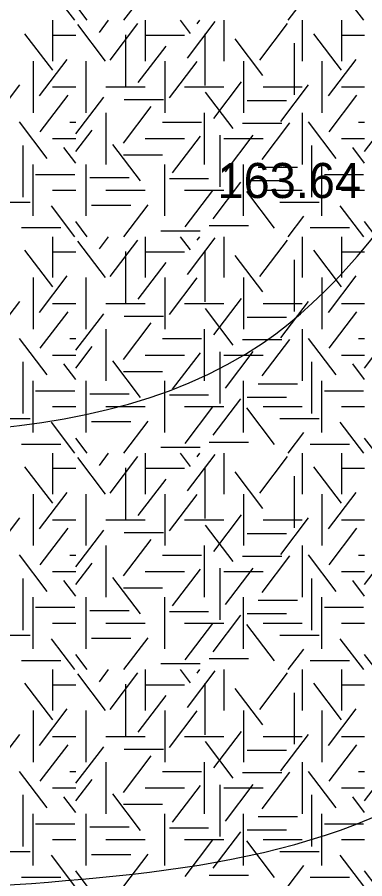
# Model space of a CAD drawing. Extents: x 419101 to 420177, y 4451541 to 4452254.
# Drawn here: x 419911.42 to 419923.3, y 4451618.41 to 4451647.89 of the extents above; entities that cross this region are included whole.
import ezdxf

# ---------------------------------------------------------------- set-up
doc = ezdxf.new("R2010")
doc.units = 0
doc.layers.add('3_HALİHAZIR', color=7, linetype='Continuous')
doc.layers.add('Level 41', color=7, linetype='Continuous')

msp = doc.modelspace()

# ---------------------------------------------------------------- linework, layer by layer
at = {"layer": '3_HALİHAZIR'}
for points in [[(419846.731, 4451613.4), (419846.734, 4451613.401), (419851.514, 4451616.401), (419885.634, 4451630.941), (419888.984, 4451632.301), (419889.844, 4451632.681), (419890.744, 4451632.961), (419895.264, 4451633.531), (419919.823, 4451636.751), (419931.005, 4451651.381), (419931.911, 4451652.564)], [(419839.353, 4451591.962), (419839.364, 4451591.971), (419844.374, 4451596.271), (419851.394, 4451601.551), (419855.474, 4451603.971), (419875.934, 4451611.761), (419891.494, 4451615.431), (419906.684, 4451617.851), (419924.462, 4451620.917), (419940.295, 4451639.301), (419940.435, 4451639.501), (419940.605, 4451639.681)]]:
    msp.add_spline(points, degree=3, dxfattribs=at)
at = {"layer": 'Level 41'}
for p, q in [((419915.061, 4451647.791), (419915.89, 4451648.882)), ((419913.385, 4451647.791), (419912.583, 4451648.847)), ((419923.264, 4451647.791), (419922.462, 4451648.847)), ((419913.808, 4451647.791), (419913.414, 4451648.309)), ((419920.681, 4451647.791), (419921.218, 4451648.497)), ((419912.626, 4451647.791), (419912.626, 4451646.393)), ((419912.626, 4451647.791), (419912.626, 4451646.393)), ((419914.224, 4451647.374), (419914.541, 4451647.791)), ((419914.595, 4451646.428), (419915.544, 4451647.678)), ((419915.79, 4451647.791), (419915.79, 4451646.393)), ((419917.339, 4451647.339), (419916.995, 4451647.791)), ((419917.232, 4451646.497), (419918.182, 4451647.747)), ((419917.565, 4451647.671), (419917.656, 4451647.791)), ((419918.476, 4451647.791), (419918.476, 4451646.393)), ((419919.709, 4451646.428), (419920.658, 4451647.678)), ((419921.162, 4451647.791), (419921.162, 4451646.393)), ((419922.505, 4451647.791), (419922.505, 4451646.393)), ((419922.505, 4451647.791), (419922.505, 4451646.393)), ((419914.435, 4451646.393), (419913.486, 4451647.643)), ((419912.627, 4451646.077), (419911.678, 4451647.326)), ((419912.626, 4451647.277), (419913.414, 4451647.277)), ((419915.115, 4451647.289), (419915.115, 4451645.522)), ((419915.79, 4451647.277), (419917.133, 4451647.277)), ((419917.832, 4451647.324), (419917.832, 4451645.557)), ((419919.816, 4451645.902), (419918.867, 4451647.151)), ((419922.506, 4451646.077), (419921.557, 4451647.326)), ((419922.505, 4451647.277), (419923.293, 4451647.277)), ((419915.555, 4451645.656), (419916.504, 4451646.906)), ((419920.88, 4451647.003), (419920.88, 4451645.236)), ((419911.955, 4451646.393), (419911.955, 4451644.626)), ((419911.955, 4451646.393), (419911.955, 4451644.626)), ((419912.175, 4451645.2), (419913.124, 4451646.45)), ((419913.776, 4451644.626), (419913.776, 4451646.393)), ((419916.462, 4451646.393), (419916.462, 4451644.626)), ((419916.621, 4451645.131), (419917.57, 4451646.381)), ((419919.148, 4451646.393), (419919.148, 4451644.626)), ((419921.834, 4451646.393), (419921.834, 4451644.626)), ((419921.834, 4451646.393), (419921.834, 4451644.626)), ((419922.054, 4451645.2), (419923.003, 4451646.45)), ((419918.138, 4451644.43), (419919.089, 4451645.679)), ((419910.55, 4451644.325), (419911.499, 4451645.575)), ((419912.626, 4451645.509), (419913.414, 4451645.509)), ((419914.447, 4451645.509), (419915.79, 4451645.509)), ((419917.133, 4451645.509), (419918.476, 4451645.509)), ((419918.804, 4451644.08), (419917.854, 4451645.329)), ((419919.819, 4451645.509), (419921.162, 4451645.509)), ((419920.429, 4451644.325), (419921.378, 4451645.575)), ((419922.505, 4451645.509), (419923.293, 4451645.509)), ((419912.201, 4451643.974), (419913.151, 4451645.223)), ((419913.424, 4451643.905), (419914.373, 4451645.154)), ((419915.071, 4451645.075), (419916.414, 4451645.075)), ((419919.279, 4451645.039), (419920.622, 4451645.039)), ((419922.08, 4451643.974), (419923.03, 4451645.223)), ((419915.049, 4451643.588), (419915.998, 4451644.838)), ((419914.447, 4451644.626), (419914.447, 4451642.859)), ((419917.805, 4451644.626), (419917.805, 4451642.859)), ((419921.162, 4451644.626), (419921.162, 4451642.859)), ((419912.44, 4451643.062), (419911.491, 4451644.311)), ((419913.21, 4451644.302), (419913.414, 4451644.302)), ((419916.377, 4451644.302), (419917.72, 4451644.302)), ((419919.119, 4451644.269), (419920.462, 4451644.269)), ((419919.789, 4451643.028), (419920.739, 4451644.278)), ((419922.319, 4451643.062), (419921.37, 4451644.311)), ((419923.089, 4451644.302), (419923.293, 4451644.302)), ((419913.414, 4451643.296), (419913.973, 4451644.032)), ((419918.337, 4451643.854), (419918.337, 4451642.086)), ((419918.537, 4451642.608), (419919.486, 4451643.857)), ((419923.293, 4451643.296), (419923.852, 4451644.032)), ((419912.626, 4451643.742), (419913.414, 4451643.742)), ((419915.79, 4451643.742), (419917.133, 4451643.742)), ((419916.726, 4451642.572), (419917.676, 4451643.822)), ((419918.476, 4451643.742), (419919.819, 4451643.742)), ((419922.505, 4451643.742), (419923.293, 4451643.742)), ((419911.601, 4451643.504), (419911.601, 4451641.736)), ((419913.414, 4451642.902), (419913.008, 4451643.436)), ((419915.634, 4451642.291), (419914.685, 4451643.541)), ((419921.48, 4451643.504), (419921.48, 4451641.736)), ((419923.293, 4451642.902), (419922.887, 4451643.436)), ((419915.044, 4451643.182), (419916.387, 4451643.182)), ((419911.955, 4451641.091), (419911.955, 4451642.859)), ((419913.776, 4451641.091), (419913.776, 4451642.859)), ((419916.462, 4451641.091), (419916.462, 4451642.859)), ((419919.148, 4451641.091), (419919.148, 4451642.859)), ((419919.653, 4451642.761), (419920.996, 4451642.761)), ((419921.834, 4451641.091), (419921.834, 4451642.859)), ((419912.037, 4451642.516), (419913.38, 4451642.516)), ((419913.899, 4451642.41), (419915.242, 4451642.41)), ((419916.616, 4451642.376), (419917.959, 4451642.376)), ((419921.916, 4451642.516), (419923.259, 4451642.516)), ((419918.112, 4451640.994), (419919.061, 4451642.244)), ((419919.279, 4451642.305), (419920.622, 4451642.305)), ((419912.626, 4451641.975), (419913.414, 4451641.975)), ((419914.447, 4451641.975), (419915.79, 4451641.975)), ((419917.133, 4451641.975), (419918.476, 4451641.975)), ((419917.152, 4451640.715), (419918.101, 4451641.964)), ((419920.215, 4451640.68), (419919.265, 4451641.929)), ((419919.819, 4451641.975), (419921.162, 4451641.975)), ((419922.505, 4451641.975), (419923.293, 4451641.975)), ((419910.519, 4451641.568), (419911.862, 4451641.568)), ((419920.398, 4451641.568), (419921.741, 4451641.568)), ((419913.385, 4451640.382), (419912.583, 4451641.438)), ((419913.953, 4451641.464), (419915.295, 4451641.464)), ((419915.061, 4451640.382), (419915.89, 4451641.473)), ((419923.264, 4451640.382), (419922.462, 4451641.438)), ((419913.808, 4451640.382), (419913.414, 4451640.9)), ((419920.681, 4451640.382), (419921.218, 4451641.088)), ((419923.687, 4451640.382), (419923.293, 4451640.9)), ((419911.558, 4451640.694), (419912.901, 4451640.694)), ((419917.975, 4451640.763), (419919.318, 4451640.763)), ((419921.437, 4451640.694), (419922.78, 4451640.694)), ((419912.626, 4451640.382), (419912.626, 4451638.984)), ((419912.626, 4451640.382), (419912.626, 4451638.984)), ((419914.224, 4451639.965), (419914.541, 4451640.382)), ((419915.79, 4451640.382), (419915.79, 4451638.984)), ((419916.323, 4451640.588), (419917.666, 4451640.588)), ((419917.339, 4451639.93), (419916.995, 4451640.382)), ((419917.232, 4451639.088), (419918.182, 4451640.338)), ((419917.565, 4451640.262), (419917.656, 4451640.382)), ((419918.476, 4451640.382), (419918.476, 4451638.984)), ((419921.162, 4451640.382), (419921.162, 4451638.984)), ((419922.505, 4451640.382), (419922.505, 4451638.984)), ((419922.505, 4451640.382), (419922.505, 4451638.984)), ((419914.435, 4451638.984), (419913.486, 4451640.234)), ((419914.595, 4451639.019), (419915.544, 4451640.269)), ((419919.709, 4451639.019), (419920.658, 4451640.269)), ((419912.627, 4451638.668), (419911.678, 4451639.917)), ((419912.626, 4451639.868), (419913.414, 4451639.868)), ((419915.115, 4451639.88), (419915.115, 4451638.113)), ((419915.79, 4451639.868), (419917.133, 4451639.868)), ((419917.832, 4451639.915), (419917.832, 4451638.148)), ((419919.816, 4451638.493), (419918.867, 4451639.742)), ((419922.506, 4451638.668), (419921.557, 4451639.917)), ((419922.505, 4451639.868), (419923.293, 4451639.868)), ((419915.555, 4451638.247), (419916.504, 4451639.497)), ((419920.88, 4451639.594), (419920.88, 4451637.827)), ((419911.955, 4451638.984), (419911.955, 4451637.217)), ((419911.955, 4451638.984), (419911.955, 4451637.217)), ((419912.175, 4451637.791), (419913.124, 4451639.041)), ((419913.776, 4451637.217), (419913.776, 4451638.984)), ((419916.462, 4451638.984), (419916.462, 4451637.217)), ((419916.621, 4451637.722), (419917.57, 4451638.972)), ((419919.148, 4451638.984), (419919.148, 4451637.217)), ((419921.834, 4451638.984), (419921.834, 4451637.217)), ((419921.834, 4451638.984), (419921.834, 4451637.217)), ((419922.054, 4451637.791), (419923.003, 4451639.041)), ((419918.138, 4451637.021), (419919.089, 4451638.27)), ((419910.55, 4451636.916), (419911.499, 4451638.166)), ((419912.626, 4451638.1), (419913.414, 4451638.1)), ((419914.447, 4451638.1), (419915.79, 4451638.1)), ((419917.133, 4451638.1), (419918.476, 4451638.1)), ((419919.819, 4451638.1), (419921.162, 4451638.1)), ((419920.429, 4451636.916), (419921.378, 4451638.166)), ((419922.505, 4451638.1), (419923.293, 4451638.1)), ((419912.201, 4451636.565), (419913.151, 4451637.814)), ((419913.424, 4451636.496), (419914.373, 4451637.745)), ((419915.071, 4451637.666), (419916.414, 4451637.666)), ((419918.804, 4451636.671), (419917.854, 4451637.92)), ((419922.08, 4451636.565), (419923.03, 4451637.814)), ((419915.049, 4451636.179), (419915.998, 4451637.429)), ((419919.279, 4451637.63), (419920.622, 4451637.63)), ((419914.447, 4451637.217), (419914.447, 4451635.45)), ((419917.805, 4451637.217), (419917.805, 4451635.45)), ((419921.162, 4451637.217), (419921.162, 4451635.45)), ((419912.44, 4451635.653), (419911.491, 4451636.902)), ((419913.21, 4451636.893), (419913.414, 4451636.893)), ((419916.377, 4451636.893), (419917.72, 4451636.893)), ((419919.119, 4451636.86), (419920.462, 4451636.86)), ((419919.789, 4451635.619), (419920.739, 4451636.869)), ((419922.319, 4451635.653), (419921.37, 4451636.902)), ((419923.089, 4451636.893), (419923.293, 4451636.893)), ((419913.414, 4451635.887), (419913.973, 4451636.623)), ((419923.293, 4451635.887), (419923.852, 4451636.623)), ((419912.626, 4451636.333), (419913.414, 4451636.333)), ((419915.79, 4451636.333), (419917.133, 4451636.333)), ((419916.726, 4451635.163), (419917.676, 4451636.413)), ((419918.337, 4451636.445), (419918.337, 4451634.677)), ((419918.476, 4451636.333), (419919.819, 4451636.333)), ((419918.537, 4451635.199), (419919.486, 4451636.448)), ((419922.505, 4451636.333), (419923.293, 4451636.333)), ((419911.601, 4451636.095), (419911.601, 4451634.327)), ((419913.414, 4451635.493), (419913.008, 4451636.027)), ((419915.634, 4451634.882), (419914.685, 4451636.132)), ((419921.48, 4451636.095), (419921.48, 4451634.327)), ((419923.293, 4451635.493), (419922.887, 4451636.027)), ((419915.044, 4451635.773), (419916.387, 4451635.773)), ((419911.955, 4451633.682), (419911.955, 4451635.45)), ((419913.776, 4451633.682), (419913.776, 4451635.45)), ((419916.462, 4451633.682), (419916.462, 4451635.45)), ((419919.148, 4451633.682), (419919.148, 4451635.45)), ((419919.653, 4451635.352), (419920.996, 4451635.352)), ((419921.834, 4451633.682), (419921.834, 4451635.45)), ((419912.037, 4451635.107), (419913.38, 4451635.107)), ((419913.899, 4451635.001), (419915.242, 4451635.001)), ((419921.916, 4451635.107), (419923.259, 4451635.107)), ((419916.616, 4451634.967), (419917.959, 4451634.967)), ((419918.112, 4451633.585), (419919.061, 4451634.835)), ((419919.279, 4451634.896), (419920.622, 4451634.896)), ((419912.626, 4451634.566), (419913.414, 4451634.566)), ((419914.447, 4451634.566), (419915.79, 4451634.566)), ((419917.133, 4451634.566), (419918.476, 4451634.566)), ((419917.152, 4451633.306), (419918.101, 4451634.555)), ((419920.215, 4451633.271), (419919.265, 4451634.52)), ((419919.819, 4451634.566), (419921.162, 4451634.566)), ((419922.505, 4451634.566), (419923.293, 4451634.566)), ((419910.519, 4451634.159), (419911.862, 4451634.159)), ((419920.398, 4451634.159), (419921.741, 4451634.159)), ((419913.385, 4451632.973), (419912.583, 4451634.029)), ((419913.953, 4451634.055), (419915.295, 4451634.055)), ((419915.061, 4451632.973), (419915.89, 4451634.064)), ((419923.264, 4451632.973), (419922.462, 4451634.029)), ((419920.681, 4451632.973), (419921.218, 4451633.679)), ((419911.558, 4451633.285), (419912.901, 4451633.285)), ((419913.808, 4451632.973), (419913.414, 4451633.491)), ((419917.975, 4451633.354), (419919.318, 4451633.354)), ((419921.437, 4451633.285), (419922.78, 4451633.285)), ((419923.687, 4451632.973), (419923.293, 4451633.491)), ((419912.626, 4451632.973), (419912.626, 4451631.575)), ((419912.626, 4451632.973), (419912.626, 4451631.575)), ((419914.224, 4451632.556), (419914.541, 4451632.973)), ((419915.79, 4451632.973), (419915.79, 4451631.575)), ((419916.323, 4451633.179), (419917.666, 4451633.179)), ((419917.339, 4451632.521), (419916.995, 4451632.973)), ((419917.232, 4451631.679), (419918.182, 4451632.929)), ((419917.565, 4451632.853), (419917.656, 4451632.973)), ((419918.476, 4451632.973), (419918.476, 4451631.575)), ((419921.162, 4451632.973), (419921.162, 4451631.575)), ((419922.505, 4451632.973), (419922.505, 4451631.575)), ((419922.505, 4451632.973), (419922.505, 4451631.575)), ((419914.435, 4451631.575), (419913.486, 4451632.825)), ((419914.595, 4451631.61), (419915.544, 4451632.86)), ((419919.709, 4451631.61), (419920.658, 4451632.86)), ((419912.627, 4451631.259), (419911.678, 4451632.508)), ((419912.626, 4451632.459), (419913.414, 4451632.459)), ((419915.115, 4451632.471), (419915.115, 4451630.704)), ((419915.79, 4451632.459), (419917.133, 4451632.459)), ((419917.832, 4451632.506), (419917.832, 4451630.739)), ((419922.506, 4451631.259), (419921.557, 4451632.508)), ((419922.505, 4451632.459), (419923.293, 4451632.459)), ((419915.555, 4451630.838), (419916.504, 4451632.088)), ((419919.816, 4451631.084), (419918.867, 4451632.333)), ((419920.88, 4451632.185), (419920.88, 4451630.418)), ((419911.955, 4451631.575), (419911.955, 4451629.808)), ((419911.955, 4451631.575), (419911.955, 4451629.808)), ((419912.175, 4451630.382), (419913.124, 4451631.632)), ((419913.776, 4451629.808), (419913.776, 4451631.575)), ((419916.462, 4451631.575), (419916.462, 4451629.808)), ((419916.621, 4451630.313), (419917.57, 4451631.563)), ((419919.148, 4451631.575), (419919.148, 4451629.808)), ((419921.834, 4451631.575), (419921.834, 4451629.808)), ((419921.834, 4451631.575), (419921.834, 4451629.808)), ((419922.054, 4451630.382), (419923.003, 4451631.632)), ((419910.55, 4451629.507), (419911.499, 4451630.757)), ((419912.626, 4451630.691), (419913.414, 4451630.691)), ((419914.447, 4451630.691), (419915.79, 4451630.691)), ((419917.133, 4451630.691), (419918.476, 4451630.691)), ((419918.138, 4451629.612), (419919.089, 4451630.861)), ((419919.819, 4451630.691), (419921.162, 4451630.691)), ((419920.429, 4451629.507), (419921.378, 4451630.757)), ((419922.505, 4451630.691), (419923.293, 4451630.691)), ((419912.201, 4451629.156), (419913.151, 4451630.405)), ((419913.424, 4451629.087), (419914.373, 4451630.336)), ((419918.804, 4451629.262), (419917.854, 4451630.511)), ((419922.08, 4451629.156), (419923.03, 4451630.405)), ((419915.049, 4451628.77), (419915.998, 4451630.02)), ((419915.071, 4451630.257), (419916.414, 4451630.257)), ((419919.279, 4451630.221), (419920.622, 4451630.221)), ((419914.447, 4451629.808), (419914.447, 4451628.041)), ((419917.805, 4451629.808), (419917.805, 4451628.041)), ((419921.162, 4451629.808), (419921.162, 4451628.041)), ((419912.44, 4451628.244), (419911.491, 4451629.493)), ((419913.21, 4451629.484), (419913.414, 4451629.484)), ((419916.377, 4451629.484), (419917.72, 4451629.484)), ((419919.119, 4451629.451), (419920.462, 4451629.451)), ((419919.789, 4451628.21), (419920.739, 4451629.46)), ((419922.319, 4451628.244), (419921.37, 4451629.493)), ((419923.089, 4451629.484), (419923.293, 4451629.484)), ((419913.414, 4451628.478), (419913.973, 4451629.214)), ((419923.293, 4451628.478), (419923.852, 4451629.214)), ((419912.626, 4451628.924), (419913.414, 4451628.924)), ((419915.79, 4451628.924), (419917.133, 4451628.924)), ((419916.726, 4451627.754), (419917.676, 4451629.004)), ((419918.337, 4451629.036), (419918.337, 4451627.268)), ((419918.476, 4451628.924), (419919.819, 4451628.924)), ((419918.537, 4451627.79), (419919.486, 4451629.039)), ((419922.505, 4451628.924), (419923.293, 4451628.924)), ((419911.601, 4451628.686), (419911.601, 4451626.918)), ((419913.414, 4451628.084), (419913.008, 4451628.618)), ((419915.634, 4451627.473), (419914.685, 4451628.723)), ((419921.48, 4451628.686), (419921.48, 4451626.918)), ((419923.293, 4451628.084), (419922.887, 4451628.618)), ((419915.044, 4451628.364), (419916.387, 4451628.364)), ((419911.955, 4451626.273), (419911.955, 4451628.041)), ((419913.776, 4451626.273), (419913.776, 4451628.041)), ((419916.462, 4451626.273), (419916.462, 4451628.041)), ((419919.148, 4451626.273), (419919.148, 4451628.041)), ((419919.653, 4451627.943), (419920.996, 4451627.943)), ((419921.834, 4451626.273), (419921.834, 4451628.041)), ((419912.037, 4451627.698), (419913.38, 4451627.698)), ((419921.916, 4451627.698), (419923.259, 4451627.698)), ((419913.899, 4451627.592), (419915.242, 4451627.592)), ((419916.616, 4451627.558), (419917.959, 4451627.558)), ((419918.112, 4451626.176), (419919.061, 4451627.426)), ((419919.279, 4451627.487), (419920.622, 4451627.487)), ((419912.626, 4451627.157), (419913.414, 4451627.157)), ((419914.447, 4451627.157), (419915.79, 4451627.157)), ((419917.133, 4451627.157), (419918.476, 4451627.157)), ((419917.152, 4451625.897), (419918.101, 4451627.146)), ((419920.215, 4451625.862), (419919.265, 4451627.111)), ((419919.819, 4451627.157), (419921.162, 4451627.157)), ((419922.505, 4451627.157), (419923.293, 4451627.157)), ((419910.519, 4451626.75), (419911.862, 4451626.75)), ((419920.398, 4451626.75), (419921.741, 4451626.75)), ((419913.385, 4451625.564), (419912.583, 4451626.62)), ((419913.953, 4451626.646), (419915.295, 4451626.646)), ((419915.061, 4451625.564), (419915.89, 4451626.655)), ((419923.264, 4451625.564), (419922.462, 4451626.62)), ((419920.681, 4451625.564), (419921.218, 4451626.27)), ((419911.558, 4451625.876), (419912.901, 4451625.876)), ((419913.808, 4451625.564), (419913.414, 4451626.082)), ((419917.975, 4451625.945), (419919.318, 4451625.945)), ((419921.437, 4451625.876), (419922.78, 4451625.876)), ((419923.687, 4451625.564), (419923.293, 4451626.082)), ((419912.626, 4451625.564), (419912.626, 4451624.166)), ((419912.626, 4451625.564), (419912.626, 4451624.166)), ((419914.224, 4451625.147), (419914.541, 4451625.564)), ((419915.79, 4451625.564), (419915.79, 4451624.166)), ((419916.323, 4451625.77), (419917.666, 4451625.77)), ((419917.339, 4451625.112), (419916.995, 4451625.564)), ((419917.565, 4451625.444), (419917.656, 4451625.564)), ((419918.476, 4451625.564), (419918.476, 4451624.166)), ((419921.162, 4451625.564), (419921.162, 4451624.166)), ((419922.505, 4451625.564), (419922.505, 4451624.166)), ((419922.505, 4451625.564), (419922.505, 4451624.166)), ((419914.435, 4451624.166), (419913.486, 4451625.416)), ((419914.595, 4451624.201), (419915.544, 4451625.451)), ((419917.232, 4451624.27), (419918.182, 4451625.52)), ((419919.709, 4451624.201), (419920.658, 4451625.451)), ((419912.627, 4451623.85), (419911.678, 4451625.099)), ((419912.626, 4451625.05), (419913.414, 4451625.05)), ((419915.115, 4451625.062), (419915.115, 4451623.295)), ((419915.79, 4451625.05), (419917.133, 4451625.05)), ((419917.832, 4451625.097), (419917.832, 4451623.33)), ((419922.506, 4451623.85), (419921.557, 4451625.099)), ((419922.505, 4451625.05), (419923.293, 4451625.05)), ((419915.555, 4451623.429), (419916.504, 4451624.679)), ((419919.816, 4451623.675), (419918.867, 4451624.924)), ((419920.88, 4451624.776), (419920.88, 4451623.009)), ((419911.955, 4451624.166), (419911.955, 4451622.399)), ((419911.955, 4451624.166), (419911.955, 4451622.399)), ((419912.175, 4451622.973), (419913.124, 4451624.223)), ((419913.776, 4451622.399), (419913.776, 4451624.166)), ((419916.462, 4451624.166), (419916.462, 4451622.399)), ((419916.621, 4451622.904), (419917.57, 4451624.154)), ((419919.148, 4451624.166), (419919.148, 4451622.399)), ((419921.834, 4451624.166), (419921.834, 4451622.399)), ((419921.834, 4451624.166), (419921.834, 4451622.399)), ((419922.054, 4451622.973), (419923.003, 4451624.223)), ((419910.55, 4451622.098), (419911.499, 4451623.348)), ((419912.626, 4451623.282), (419913.414, 4451623.282)), ((419914.447, 4451623.282), (419915.79, 4451623.282)), ((419917.133, 4451623.282), (419918.476, 4451623.282)), ((419918.138, 4451622.203), (419919.089, 4451623.452)), ((419919.819, 4451623.282), (419921.162, 4451623.282)), ((419920.429, 4451622.098), (419921.378, 4451623.348)), ((419922.505, 4451623.282), (419923.293, 4451623.282)), ((419912.201, 4451621.747), (419913.151, 4451622.996)), ((419913.424, 4451621.678), (419914.373, 4451622.927)), ((419918.804, 4451621.853), (419917.854, 4451623.102)), ((419922.08, 4451621.747), (419923.03, 4451622.996)), ((419915.049, 4451621.361), (419915.998, 4451622.611)), ((419915.071, 4451622.848), (419916.414, 4451622.848)), ((419919.279, 4451622.812), (419920.622, 4451622.812)), ((419914.447, 4451622.399), (419914.447, 4451620.632)), ((419917.805, 4451622.399), (419917.805, 4451620.632)), ((419921.162, 4451622.399), (419921.162, 4451620.632)), ((419912.44, 4451620.835), (419911.491, 4451622.084)), ((419913.21, 4451622.075), (419913.414, 4451622.075)), ((419916.377, 4451622.075), (419917.72, 4451622.075)), ((419919.119, 4451622.042), (419920.462, 4451622.042)), ((419919.789, 4451620.801), (419920.739, 4451622.051)), ((419922.319, 4451620.835), (419921.37, 4451622.084)), ((419923.089, 4451622.075), (419923.293, 4451622.075)), ((419913.414, 4451621.069), (419913.973, 4451621.805)), ((419923.293, 4451621.069), (419923.852, 4451621.805)), ((419912.626, 4451621.515), (419913.414, 4451621.515)), ((419915.79, 4451621.515), (419917.133, 4451621.515)), ((419916.726, 4451620.345), (419917.676, 4451621.595)), ((419918.337, 4451621.627), (419918.337, 4451619.859)), ((419918.476, 4451621.515), (419919.819, 4451621.515)), ((419918.537, 4451620.381), (419919.486, 4451621.63)), ((419922.505, 4451621.515), (419923.293, 4451621.515)), ((419911.601, 4451621.277), (419911.601, 4451619.509)), ((419913.414, 4451620.675), (419913.008, 4451621.209)), ((419915.634, 4451620.064), (419914.685, 4451621.314)), ((419921.48, 4451621.277), (419921.48, 4451619.509)), ((419923.293, 4451620.675), (419922.887, 4451621.209)), ((419915.044, 4451620.955), (419916.387, 4451620.955)), ((419911.955, 4451618.864), (419911.955, 4451620.632)), ((419913.776, 4451618.864), (419913.776, 4451620.632)), ((419916.462, 4451618.864), (419916.462, 4451620.632)), ((419919.148, 4451618.864), (419919.148, 4451620.632)), ((419921.834, 4451618.864), (419921.834, 4451620.632)), ((419912.037, 4451620.289), (419913.38, 4451620.289)), ((419919.653, 4451620.534), (419920.996, 4451620.534)), ((419921.916, 4451620.289), (419923.259, 4451620.289)), ((419913.899, 4451620.183), (419915.242, 4451620.183)), ((419916.616, 4451620.149), (419917.959, 4451620.149)), ((419918.112, 4451618.767), (419919.061, 4451620.017)), ((419919.279, 4451620.078), (419920.622, 4451620.078)), ((419912.626, 4451619.748), (419913.414, 4451619.748)), ((419914.447, 4451619.748), (419915.79, 4451619.748)), ((419917.133, 4451619.748), (419918.476, 4451619.748)), ((419917.152, 4451618.488), (419918.101, 4451619.737)), ((419920.215, 4451618.453), (419919.265, 4451619.702)), ((419919.819, 4451619.748), (419921.162, 4451619.748)), ((419922.505, 4451619.748), (419923.293, 4451619.748)), ((419910.519, 4451619.341), (419911.862, 4451619.341)), ((419913.385, 4451618.155), (419912.583, 4451619.211)), ((419913.953, 4451619.237), (419915.295, 4451619.237)), ((419915.061, 4451618.155), (419915.89, 4451619.246)), ((419920.398, 4451619.341), (419921.741, 4451619.341)), ((419923.264, 4451618.155), (419922.462, 4451619.211)), ((419920.681, 4451618.155), (419921.218, 4451618.861)), ((419913.808, 4451618.155), (419913.414, 4451618.673)), ((419917.975, 4451618.536), (419919.318, 4451618.536)), ((419923.687, 4451618.155), (419923.293, 4451618.673)), ((419911.558, 4451618.467), (419912.901, 4451618.467)), ((419921.437, 4451618.467), (419922.78, 4451618.467))]:
    msp.add_line(p, q, dxfattribs=at)

# ---------------------------------------------------------------- texts
at = {"layer": '3_HALİHAZIR'}
msp.add_text('163.64 ', height=1.2, rotation=0.002, dxfattribs=at).set_placement((419918.262, 4451641.706))

doc.saveas('drawing.dxf')
